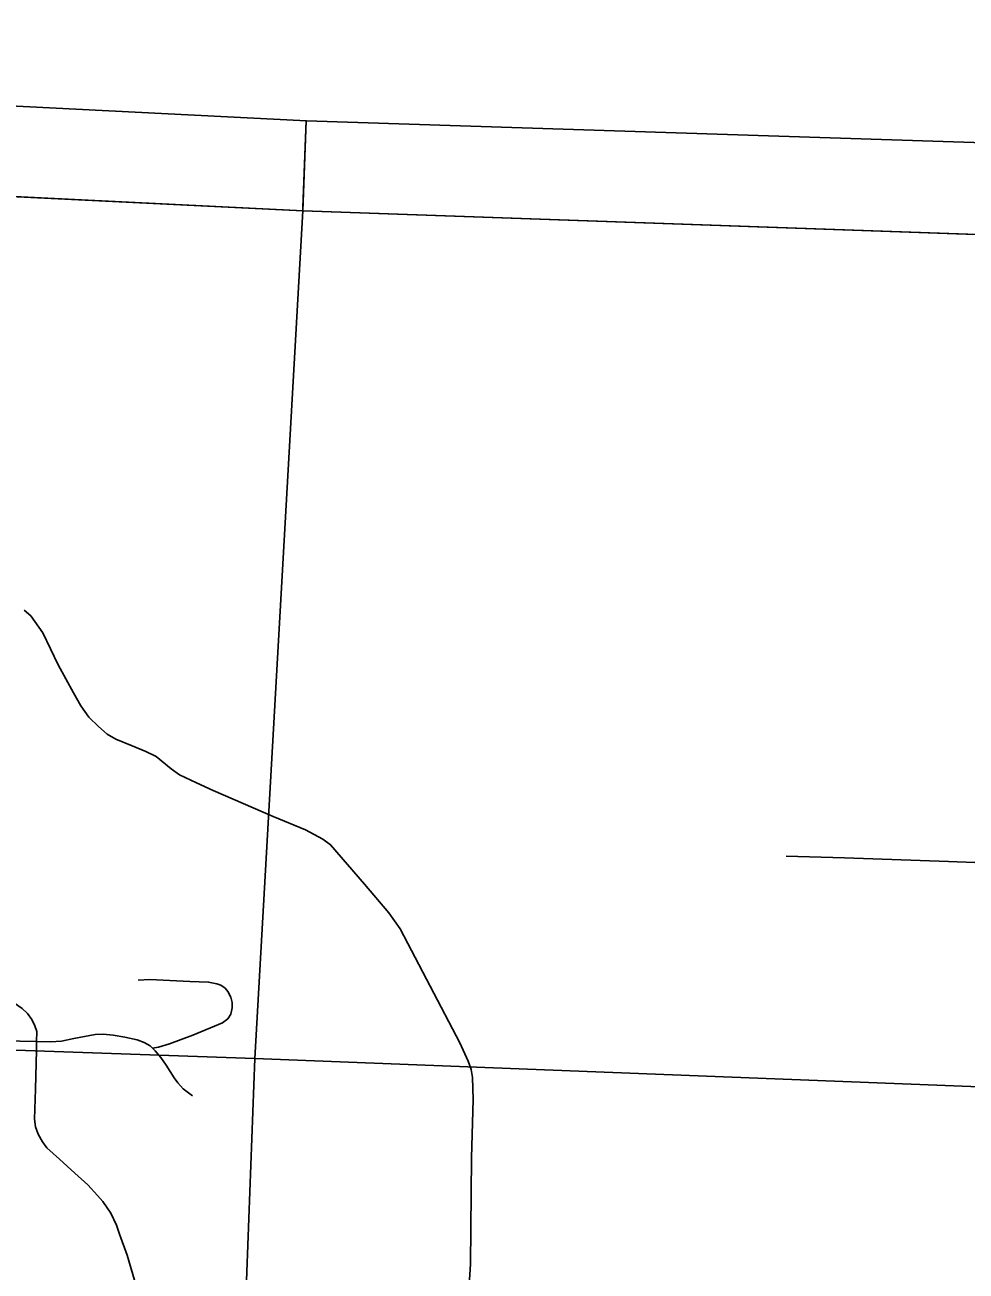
# Model space of a CAD drawing. Extents: x -157.2 to -99.3, y 12.2 to 46.2.
# Drawn here: x -147.712 to -146.67, y 40.087 to 41.468 of the extents above; entities that cross this region are included whole.
import ezdxf

# ---------------------------------------------------------------- set-up
doc = ezdxf.new("R2010")
doc.units = 0
for name, color, linetype in [('tdCoCityStreetMajor', 7, 'Continuous'), ('tdCoCityStreetMinor', 7, 'Continuous'), ('tdCoClipBndry', 7, 'Continuous'), ('tdCoCoBndry', 7, 'Continuous'), ('tdCoCorpBndry', 7, 'Continuous'), ('tdCoSectLine', 7, 'Continuous'), ('tdCoSectLinePart', 7, 'Continuous'), ('tdCoTwpBndryShd', 7, 'Continuous')]:
    doc.layers.add(name, color=color, linetype=linetype)

msp = doc.modelspace()

# ---------------------------------------------------------------- linework, layer by layer
at = {"layer": 'tdCoCityStreetMajor'}
msp.add_lwpolyline([(-147.7126, 40.8192), (-147.7054, 40.8131), (-147.6919, 40.7941), (-147.6751, 40.7588), (-147.6581, 40.7277), (-147.65, 40.7132), (-147.6411, 40.7009), (-147.6302, 40.6905), (-147.6206, 40.6821), (-147.6112, 40.6764), (-147.593, 40.669), (-147.5779, 40.6626), (-147.5666, 40.6574), (-147.5501, 40.6436), (-147.5407, 40.637), (-147.522, 40.6281), (-147.5035, 40.6197), (-147.4369, 40.5909), (-147.4011, 40.5761), (-147.3821, 40.5655), (-147.3735, 40.5595), (-147.3358, 40.5159), (-147.3091, 40.4841), (-147.2963, 40.4663), (-147.284, 40.4424), (-147.2633, 40.4027), (-147.2302, 40.3401), (-147.2211, 40.3196), (-147.2179, 40.3107), (-147.2164, 40.3018), (-147.2157, 40.2772), (-147.2174, 40.2128), (-147.2186, 40.0949), (-147.2216, 40.0493)], dxfattribs=at)
at = {"layer": 'tdCoCityStreetMinor'}
for points in [[(-146.8689, 40.5468), (-146.8043, 40.5451), (-146.6894, 40.5409), (-146.5917, 40.5374), (-146.5037, 40.533), (-146.4548, 40.5322)], [(-147.699, 40.3416), (-147.6987, 40.3526), (-147.7007, 40.3588), (-147.7041, 40.3659), (-147.7091, 40.3726), (-147.7148, 40.378), (-147.7244, 40.3847), (-147.7656, 40.4066), (-147.7974, 40.4261), (-147.805, 40.4315), (-147.8095, 40.4364), (-147.8136, 40.4419), (-147.8183, 40.4512), (-147.8275, 40.4685), (-147.8341, 40.4794), (-147.8418, 40.4872), (-147.8499, 40.4942), (-147.8657, 40.5043), (-147.8854, 40.5112)], [(-147.5706, 40.3341), (-147.5641, 40.3351), (-147.5518, 40.3388), (-147.5259, 40.3487), (-147.4931, 40.3623), (-147.4872, 40.3667), (-147.484, 40.3719), (-147.4825, 40.3788), (-147.4825, 40.3847), (-147.4837, 40.3906), (-147.4872, 40.397), (-147.4902, 40.4005), (-147.4948, 40.4039), (-147.4993, 40.4054), (-147.5084, 40.4074), (-147.5291, 40.4079), (-147.5735, 40.4101), (-147.5863, 40.4094)], [(-148.2596, 40.361), (-148.2529, 40.3566), (-148.2438, 40.3519), (-148.2369, 40.3504), (-148.1846, 40.3485), (-148.0339, 40.343), (-147.9703, 40.3398), (-147.9395, 40.3366), (-147.8611, 40.3337), (-147.8342, 40.3337), (-147.7903, 40.3381), (-147.7808, 40.3393), (-147.7659, 40.3413), (-147.7432, 40.3425), (-147.7173, 40.342), (-147.699, 40.3416)], [(-147.699, 40.3416), (-147.6835, 40.3413), (-147.6714, 40.3418), (-147.6578, 40.3448), (-147.6339, 40.3492), (-147.6251, 40.3497), (-147.6142, 40.3487), (-147.6014, 40.3465), (-147.5876, 40.3433), (-147.5799, 40.3403), (-147.5733, 40.3366), (-147.5706, 40.3341), (-147.5678, 40.3314), (-147.5614, 40.324), (-147.5553, 40.3154), (-147.5466, 40.3013), (-147.5424, 40.2957), (-147.5368, 40.2893), (-147.5264, 40.2814)], [(-147.6314, 40.1708), (-147.642, 40.1827), (-147.6566, 40.1958), (-147.6736, 40.2113), (-147.6876, 40.2239), (-147.6923, 40.2303), (-147.6972, 40.2389), (-147.7, 40.2471), (-147.7014, 40.2557), (-147.7, 40.2887), (-147.6992, 40.3321), (-147.699, 40.3416)], [(-147.607, 40.1281), (-147.6104, 40.1381), (-147.6169, 40.1514), (-147.6257, 40.1644), (-147.6314, 40.1708)], [(-147.6283, 39.862), (-147.625, 39.8702), (-147.6003, 39.9245), (-147.5912, 39.9501), (-147.586, 39.9669), (-147.5831, 39.9815), (-147.5816, 39.9933), (-147.5804, 40.0069), (-147.5806, 40.0251), (-147.5821, 40.0414), (-147.5843, 40.0527), (-147.5878, 40.0683), (-147.5988, 40.105), (-147.607, 40.1281)]]:
    msp.add_lwpolyline(points, dxfattribs=at)
at = {"layer": 'tdCoClipBndry'}
msp.add_lwpolyline([(-150.407, 41.4676), (-149.3946, 41.4438), (-148.3968, 41.411), (-147.4001, 41.3615), (-145.4135, 41.2969), (-142.396, 41.1563), (-141.4008, 41.1294), (-139.4104, 41.0607), (-138.4128, 41.0377), (-137.3849, 40.9986), (-130.3617, 40.7621)], dxfattribs=at)
at = {"layer": 'tdCoCoBndry'}
msp.add_lwpolyline([(-152.9518, 41.3883), (-152.409, 41.3796), (-151.4143, 41.374), (-150.4076, 41.3676), (-149.397, 41.3439), (-148.4001, 41.3111), (-147.4042, 41.2616), (-146.4159, 41.2271), (-145.4182, 41.197), (-144.4306, 41.151), (-143.3778, 41.1032), (-142.3996, 41.0564), (-141.4043, 41.0295), (-140.4086, 40.9954), (-139.4133, 40.9608), (-138.4166, 40.9378), (-137.3885, 40.8986), (-136.3904, 40.8656), (-135.3934, 40.8324), (-134.3958, 40.7988)], dxfattribs=at)
at = {"layer": 'tdCoCorpBndry'}
msp.add_lwpolyline([(-146.4155, 41.2271), (-147.4038, 41.2616), (-147.9022, 41.2863), (-147.9011, 41.3491), (-147.9153, 41.3303), (-147.9392, 41.2984), (-147.9462, 41.2885), (-148.3997, 41.3111), (-149.3966, 41.3439), (-150.4072, 41.3676)], dxfattribs=at)
at = {"layer": 'tdCoSectLine'}
for points in [[(-147.4006, 41.3615), (-147.4042, 41.2616)], [(-148.4001, 41.3111), (-147.4042, 41.2616)], [(-147.4574, 40.3226), (-147.4042, 41.2616)], [(-147.4042, 41.2616), (-146.4159, 41.2271)], [(-148.4627, 40.3577), (-147.4574, 40.3226)], [(-147.4948, 39.3109), (-147.4949, 39.3183), (-147.4574, 40.3226)], [(-147.4574, 40.3226), (-146.4664, 40.2841)]]:
    msp.add_lwpolyline(points, dxfattribs=at)
at = {"layer": 'tdCoSectLinePart'}
msp.add_lwpolyline([(-147.4006, 41.3615), (-147.4041, 41.2658)], dxfattribs=at)
at = {"layer": 'tdCoTwpBndryShd'}
msp.add_lwpolyline([(-150.4076, 41.3676), (-149.397, 41.3439), (-148.4001, 41.3111), (-147.4042, 41.2616), (-146.4159, 41.2271), (-145.4182, 41.197), (-144.4306, 41.151), (-143.3778, 41.1032), (-142.3996, 41.0564), (-141.4043, 41.0295), (-140.4086, 40.9954), (-139.4133, 40.9608), (-138.4166, 40.9378), (-137.3885, 40.8986), (-136.3904, 40.8656), (-135.3934, 40.8324), (-134.3958, 40.7988)], dxfattribs=at)

doc.saveas('drawing.dxf')
